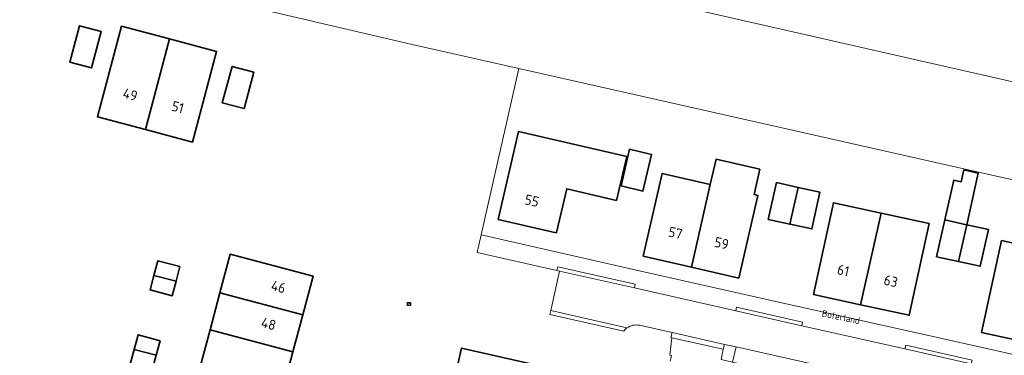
# Model space of a CAD drawing. Header units: metres. Extents: x 149984 to 156489, y 469398 to 478068.
# Tile 678 of 854: x 154636 to 154767, y 472127 to 472172. Entities that reach past the tile are written whole.
import ezdxf
from ezdxf.enums import TextEntityAlignment as Align

# ---------------------------------------------------------------- set-up
doc = ezdxf.new("R2010")
doc.units = ezdxf.units.M
doc.header["$LTSCALE"] = 0.75
for name, color, linetype, lineweight in [('B-WE-GR-GRAS-GV', 252, 'Continuous', 13), ('B-WE-IE-MEUBILAIR-S', 252, 'Continuous', 25), ('B-WE-OG-BEBOUWING-GV', 6, 'Continuous', 35), ('B-WE-OG-BEBOUWING-T18', 1, 'Continuous', 18), ('B-WE-OG-TERREIN_BEGROEID-GV', 252, 'Continuous', 18), ('B-WE-OG-TERREIN_ERF-GV', 252, 'Continuous', 18), ('B-WE-OG-TOPOGRAFIE-T18', 7, 'Continuous', 18), ('B-WE-OG-WATER-GV', 252, 'Continuous', 18), ('B-WE-VH-HALFVERHARDING-GV', 252, 'Continuous', 18), ('B-WE-VH-HALFVERHARDING_GRASBETONSTEEN-GV', 252, 'Continuous', 18), ('B-WE-VH-OPENVERHARDING_BETONELEMENT-GV', 252, 'Continuous', 18), ('B-WE-VH-OPENVERHARDING_BETONSTRAATSTEEN-GV', 252, 'Continuous', 18), ('B-WE-VH-OPENVERHARDING_STRAATBAKSTEEN-GV', 252, 'Continuous', 18), ('B-WE-VH-OPENVERHARDING_TEGEL-GV', 252, 'Continuous', 18)]:
    doc.layers.add(name, color=color, linetype=linetype, lineweight=lineweight)
doc.styles.add('NLCS-ISO', font='NLCS-ISO.ttf')
doc.styles.add('NLCS-ISO-M500-T18', font='NLCS-ISO.ttf', dxfattribs={"height": 0.9})
doc.styles.add('NLCS-ISO-M750-T18', font='NLCS-ISO.ttf', dxfattribs={"height": 1.35})

# ---------------------------------------------------------------- blocks, each defined once
blk = doc.blocks.new('SIE-MEUBILAIR_KAST_ELEKTRA-SO')
for points in [[(-1, 1), (1, 1), (1, 0.84), (-1, 0.84)], [(-1, 0.76), (1, 0.76), (1, -1), (-1, -1)]]:
    blk.add_lwpolyline(points, close=True)
at = {"style": 'NLCS-ISO'}
blk.add_text('et', height=0.75, dxfattribs=at).set_placement((0, 0), align=Align.MIDDLE_CENTER)

msp = doc.modelspace()

# ---------------------------------------------------------------- linework, layer by layer
at = {"layer": 'B-WE-GR-GRAS-GV', "flags": 128}
msp.add_lwpolyline([(154422.597, 472242.539), (154447.379, 472236.901), (154470.089, 472231.73), (154559.519, 472211.224), (154624.077, 472196.275), (154798.544, 472156.535), (154847.755, 472145.643), (154852.356, 472186.228), (154853.731, 472198.355), (154853.863, 472199.149), (154851.651, 472199.524), (154829.654, 472203.25), (154778.538, 472215.337), (154736.785, 472225.21), (154658.601, 472242.938)], dxfattribs=at)
at = {"layer": 'B-WE-OG-BEBOUWING-GV', "flags": 128}
for points in [[(154642.261, 472166.182), (154645.161, 472165.412), (154646.448, 472170.253), (154643.548, 472171.024)], [(154652.304, 472157.184), (154655.512, 472169.276), (154649.138, 472170.967), (154645.929, 472158.876)], [(154652.304, 472157.184), (154658.572, 472155.521), (154661.78, 472167.613), (154655.512, 472169.276)], [(154662.54, 472160.755), (154665.437, 472159.978), (154666.735, 472164.817), (154663.837, 472165.594)], [(154706.958, 472143.444), (154706.994, 472143.466), (154708.367, 472149.31), (154714.986, 472147.755), (154716.359, 472153.596), (154701.937, 472156.91), (154699.249, 472145.216)], [(154715.592, 472149.676), (154718.512, 472148.99), (154719.659, 472153.867), (154716.738, 472154.553)], [(154727.46, 472149.882), (154724.954, 472138.853), (154731.261, 472137.4), (154733.8, 472148.422), (154733.288, 472148.54), (154734.061, 472151.897), (154728.233, 472153.239)], [(154761.569, 472144.497), (154761.594, 472144.491), (154763.132, 472151.366), (154761.187, 472151.801), (154760.834, 472150.22), (154759.855, 472150.439), (154758.669, 472145.138)], [(154727.46, 472149.882), (154721.073, 472151.353), (154718.535, 472140.332), (154724.954, 472138.853)], [(154738.054, 472144.585), (154739.162, 472149.471), (154736.267, 472150.112), (154735.185, 472145.22)], [(154739.167, 472149.47), (154739.162, 472149.471), (154738.054, 472144.585), (154738.084, 472144.579), (154740.984, 472143.937), (154742.067, 472148.829)], [(154747.472, 472133.843), (154750.205, 472146.051), (154743.851, 472147.432), (154741.194, 472135.207)], [(154750.205, 472146.051), (154747.472, 472133.843), (154753.936, 472132.438), (154756.593, 472144.662)], [(154761.594, 472144.491), (154761.569, 472144.497), (154758.669, 472145.138), (154757.587, 472140.247), (154760.5, 472139.602)], [(154761.594, 472144.491), (154760.5, 472139.602), (154763.387, 472138.963), (154764.469, 472143.855)], [(154769.904, 472128.763), (154772.64, 472140.981), (154766.24, 472142.381), (154763.563, 472130.151)], [(154656.914, 472138.934), (154653.975, 472139.712), (154653.453, 472137.742), (154656.392, 472136.963)], [(154663.608, 472140.576), (154662.235, 472135.412), (154673.253, 472132.488), (154674.625, 472137.645)], [(154653.453, 472137.742), (154652.941, 472135.807), (154655.88, 472135.029), (154656.392, 472136.963)], [(154673.253, 472132.488), (154662.235, 472135.412), (154660.924, 472130.483), (154671.942, 472127.559)], [(154659.613, 472125.555), (154670.631, 472122.63), (154671.942, 472127.559), (154660.924, 472130.483)], [(154653.763, 472127.108), (154654.276, 472129.028), (154651.339, 472129.813), (154650.825, 472127.887)], [(154653.233, 472125.125), (154653.763, 472127.108), (154650.825, 472127.887), (154650.296, 472125.91)], [(154701.679, 472119.664), (154709.242, 472117.957), (154710.405, 472117.694), (154711.83, 472124.09), (154694.357, 472128.051), (154692.918, 472121.637), (154694.112, 472121.371)]]:
    msp.add_lwpolyline(points, close=True, dxfattribs=at)
at = {"layer": 'B-WE-OG-TERREIN_BEGROEID-GV', "flags": 128}
msp.add_lwpolyline([(154729.205, 472127.917), (154728.934, 472126.527), (154730.436, 472126.2), (154730.893, 472128.215), (154729.345, 472128.55)], close=True, dxfattribs=at)
at = {"layer": 'B-WE-OG-TERREIN_ERF-GV', "flags": 128}
for points in [[(154701.996, 472165.312), (154696.989, 472143.137), (154718.241, 472138.324), (154735.408, 472134.446), (154758.096, 472129.365), (154780.296, 472124.393), (154804.426, 472118.995), (154810.375, 472117.644), (154814.487, 472116.671), (154819.66, 472118.209), (154824.031, 472138.122), (154807.73, 472141.7), (154805.875, 472133.164), (154802.369, 472133.926), (154804.226, 472142.47), (154765.735, 472150.919)], [(154706.958, 472143.444), (154699.249, 472145.216), (154701.937, 472156.91), (154716.359, 472153.596), (154714.986, 472147.755), (154708.367, 472149.31), (154706.994, 472143.466)], [(154715.592, 472149.676), (154716.738, 472154.553), (154719.659, 472153.867), (154718.512, 472148.99)], [(154724.954, 472138.853), (154718.535, 472140.332), (154721.073, 472151.353), (154727.46, 472149.882), (154728.233, 472153.239), (154734.061, 472151.897), (154733.288, 472148.54), (154733.8, 472148.422), (154731.261, 472137.4)], [(154761.594, 472144.491), (154764.469, 472143.855), (154763.387, 472138.963), (154760.5, 472139.602), (154757.587, 472140.247), (154758.669, 472145.138), (154759.855, 472150.439), (154760.834, 472150.22), (154761.187, 472151.801), (154763.132, 472151.366)], [(154739.162, 472149.471), (154739.167, 472149.47), (154742.067, 472148.829), (154740.984, 472143.937), (154738.084, 472144.579), (154738.054, 472144.585), (154735.185, 472145.22), (154736.267, 472150.112)], [(154747.472, 472133.843), (154741.194, 472135.207), (154743.851, 472147.432), (154750.205, 472146.051), (154756.593, 472144.662), (154753.936, 472132.438)], [(154769.904, 472128.763), (154763.563, 472130.151), (154766.24, 472142.381), (154772.64, 472140.981), (154778.988, 472139.592), (154776.312, 472127.361)]]:
    msp.add_lwpolyline(points, close=True, dxfattribs=at)
at = {"layer": 'B-WE-OG-WATER-GV', "flags": 128}
for points in [[(154847.755, 472145.643), (154798.544, 472156.535), (154624.077, 472196.275)], [(154642.175, 472179.23), (154687.815, 472168.514), (154701.996, 472165.312), (154765.735, 472150.919), (154804.226, 472142.47)]]:
    msp.add_lwpolyline(points, dxfattribs=at)
at = {"layer": 'B-WE-VH-HALFVERHARDING-GV', "flags": 128}
for points in [[(154715.967, 472130.322), (154706.142, 472132.543), (154706.274, 472133.061), (154707.396, 472138.325), (154707.071, 472138.398), (154696.454, 472140.809), (154696.989, 472143.137), (154701.996, 472165.312), (154687.815, 472168.514), (154642.175, 472179.23), (154568.885, 472195.898), (154518.085, 472207.672), (154478.794, 472216.139), (154447.044, 472223.15), (154444.663, 472225.796), (154444.398, 472228.574), (154445.324, 472232.808), (154447.379, 472236.901), (154422.597, 472242.539)], [(154722.117, 472126.316), (154722.118, 472126.322), (154722.206, 472126.668), (154722.296, 472127.089), (154722.082, 472127.142), (154722.368, 472129.453), (154722.24, 472129.485), (154722.379, 472130.123), (154718.047, 472131.1)]]:
    msp.add_lwpolyline(points, dxfattribs=at)
for points in [[(154642.261, 472166.182), (154643.548, 472171.024), (154646.448, 472170.253), (154645.161, 472165.412)], [(154655.512, 472169.276), (154661.78, 472167.613), (154658.572, 472155.521), (154652.304, 472157.184), (154645.929, 472158.876), (154649.138, 472170.967)], [(154662.54, 472160.755), (154663.837, 472165.594), (154666.735, 472164.817), (154665.437, 472159.978)], [(154652.941, 472135.807), (154653.453, 472137.742), (154653.975, 472139.712), (154656.914, 472138.934), (154656.392, 472136.963), (154655.88, 472135.029)], [(154656.991, 472115.697), (154658.302, 472120.626), (154659.613, 472125.555), (154660.924, 472130.483), (154662.235, 472135.412), (154663.608, 472140.576), (154674.625, 472137.645), (154673.253, 472132.488), (154671.942, 472127.559), (154670.631, 472122.63), (154669.32, 472117.702), (154668.009, 472112.773), (154666.628, 472107.581), (154655.611, 472110.511)], [(154654.276, 472129.028), (154653.763, 472127.108), (154653.233, 472125.125), (154650.296, 472125.91), (154650.825, 472127.887), (154651.339, 472129.813)], [(154708.071, 472112.732), (154706.886, 472107.443), (154705.707, 472102.178), (154704.524, 472096.897), (154703.346, 472091.639), (154702.143, 472086.269), (154700.899, 472080.939), (154693.375, 472082.584), (154685.739, 472084.253), (154686.953, 472089.636), (154688.171, 472095.032), (154689.364, 472100.325), (154690.544, 472105.555), (154691.731, 472110.815), (154692.92, 472116.086), (154694.112, 472121.371), (154692.918, 472121.637), (154694.357, 472128.051), (154711.83, 472124.09), (154710.405, 472117.694), (154709.242, 472117.957)]]:
    msp.add_lwpolyline(points, close=True, dxfattribs=at)
at = {"layer": 'B-WE-VH-HALFVERHARDING-GV'}
for points in [[(154716.389, 472130.749, 0.0742094), (154715.967, 472130.322)], [(154718.047, 472131.1, 0.218835), (154716.389, 472130.749)]]:
    msp.add_lwpolyline(points, format="xyb", dxfattribs=at)
at = {"layer": 'B-WE-VH-HALFVERHARDING_GRASBETONSTEEN-GV', "flags": 128}
msp.add_lwpolyline([(154753.926, 472120.937), (154754.356, 472122.961), (154730.893, 472128.215), (154730.436, 472126.2)], close=True, dxfattribs=at)
at = {"layer": 'B-WE-VH-OPENVERHARDING_BETONELEMENT-GV', "flags": 128}
for points in [[(154707.071, 472138.398), (154707.396, 472138.325), (154717.385, 472136.073), (154717.476, 472136.567), (154707.187, 472138.89)], [(154730.86, 472133.034), (154739.664, 472131.044), (154739.76, 472131.54), (154730.971, 472133.515)], [(154722.368, 472129.453), (154729.205, 472127.917), (154729.345, 472128.55), (154722.379, 472130.123), (154722.24, 472129.485)], [(154753.374, 472127.966), (154762.203, 472125.979), (154762.299, 472126.465), (154753.482, 472128.455)]]:
    msp.add_lwpolyline(points, close=True, dxfattribs=at)
at = {"layer": 'B-WE-VH-OPENVERHARDING_BETONSTRAATSTEEN-GV', "flags": 128}
msp.add_lwpolyline([(154716.389, 472130.749), (154706.274, 472133.061), (154706.142, 472132.543), (154715.967, 472130.322)], dxfattribs=at)
at = {"layer": 'B-WE-VH-OPENVERHARDING_BETONSTRAATSTEEN-GV'}
msp.add_lwpolyline([(154715.967, 472130.322, -0.0742094), (154716.389, 472130.749)], format="xyb", dxfattribs=at)
at = {"layer": 'B-WE-VH-OPENVERHARDING_STRAATBAKSTEEN-GV', "flags": 128}
for points in [[(154805.317, 472116.34), (154803.913, 472116.652), (154798.997, 472117.758), (154786.196, 472120.608), (154775.417, 472123.021), (154762.203, 472125.979), (154753.374, 472127.966), (154739.664, 472131.044), (154730.86, 472133.034), (154717.385, 472136.073), (154707.396, 472138.325), (154706.274, 472133.061)], [(154706.274, 472133.061), (154716.389, 472130.749)], [(154718.047, 472131.1), (154722.379, 472130.123), (154729.345, 472128.55), (154730.893, 472128.215), (154754.356, 472122.961), (154759.941, 472121.68), (154761.751, 472121.27), (154765.069, 472120.546), (154783.098, 472116.526), (154785.409, 472115.984)]]:
    msp.add_lwpolyline(points, dxfattribs=at)
at = {"layer": 'B-WE-VH-OPENVERHARDING_STRAATBAKSTEEN-GV'}
msp.add_lwpolyline([(154716.389, 472130.749, -0.218835), (154718.047, 472131.1)], format="xyb", dxfattribs=at)
at = {"layer": 'B-WE-VH-OPENVERHARDING_TEGEL-GV', "flags": 128}
for points in [[(154780.296, 472124.393), (154758.096, 472129.365), (154735.408, 472134.446), (154718.241, 472138.324), (154696.989, 472143.137), (154696.454, 472140.809), (154707.071, 472138.398), (154707.187, 472138.89), (154717.476, 472136.567), (154717.385, 472136.073), (154730.86, 472133.034), (154730.971, 472133.515), (154739.76, 472131.54), (154739.664, 472131.044), (154753.374, 472127.966), (154753.482, 472128.455), (154762.299, 472126.465), (154762.203, 472125.979), (154775.417, 472123.021)], [(154728.934, 472126.527), (154729.205, 472127.917), (154722.368, 472129.453), (154722.082, 472127.142), (154722.296, 472127.089)]]:
    msp.add_lwpolyline(points, dxfattribs=at)

# ---------------------------------------------------------------- block references
at = {"layer": 'B-WE-IE-MEUBILAIR-S', "xscale": 0.2, "yscale": 0.2, "zscale": 0.2}
msp.add_blockref('SIE-MEUBILAIR_KAST_ELEKTRA-SO', (154687.38, 472133.934), dxfattribs=at)

# ---------------------------------------------------------------- texts
at = {"layer": 'B-WE-OG-BEBOUWING-T18', "style": 'NLCS-ISO-M750-T18'}
for s, rotation, p in [('49', 345.1, (154650.295, 472161.856)), ('51', 345.1, (154656.622, 472160.177)), ('55', 347.4, (154703.744, 472147.71)), ('57', 347.4, (154722.839, 472143.413)), ('59', 347.4, (154728.982, 472142.037)), ('61', 347.4, (154745.161, 472138.414)), ('46', 345.1, (154670.014, 472136.223)), ('63', 347.4, (154751.495, 472136.996)), ('48', 345.1, (154668.705, 472131.292))]:
    msp.add_text(s, height=1.35, rotation=rotation, dxfattribs=at).set_placement(p, align=Align.MIDDLE)
at = {"layer": 'B-WE-OG-TOPOGRAFIE-T18', "style": 'NLCS-ISO-M500-T18'}
msp.add_text('Boterland', height=0.9, rotation=348.5, dxfattribs=at).set_placement((154744.855, 472132.2), align=Align.MIDDLE)

doc.saveas('drawing.dxf')
